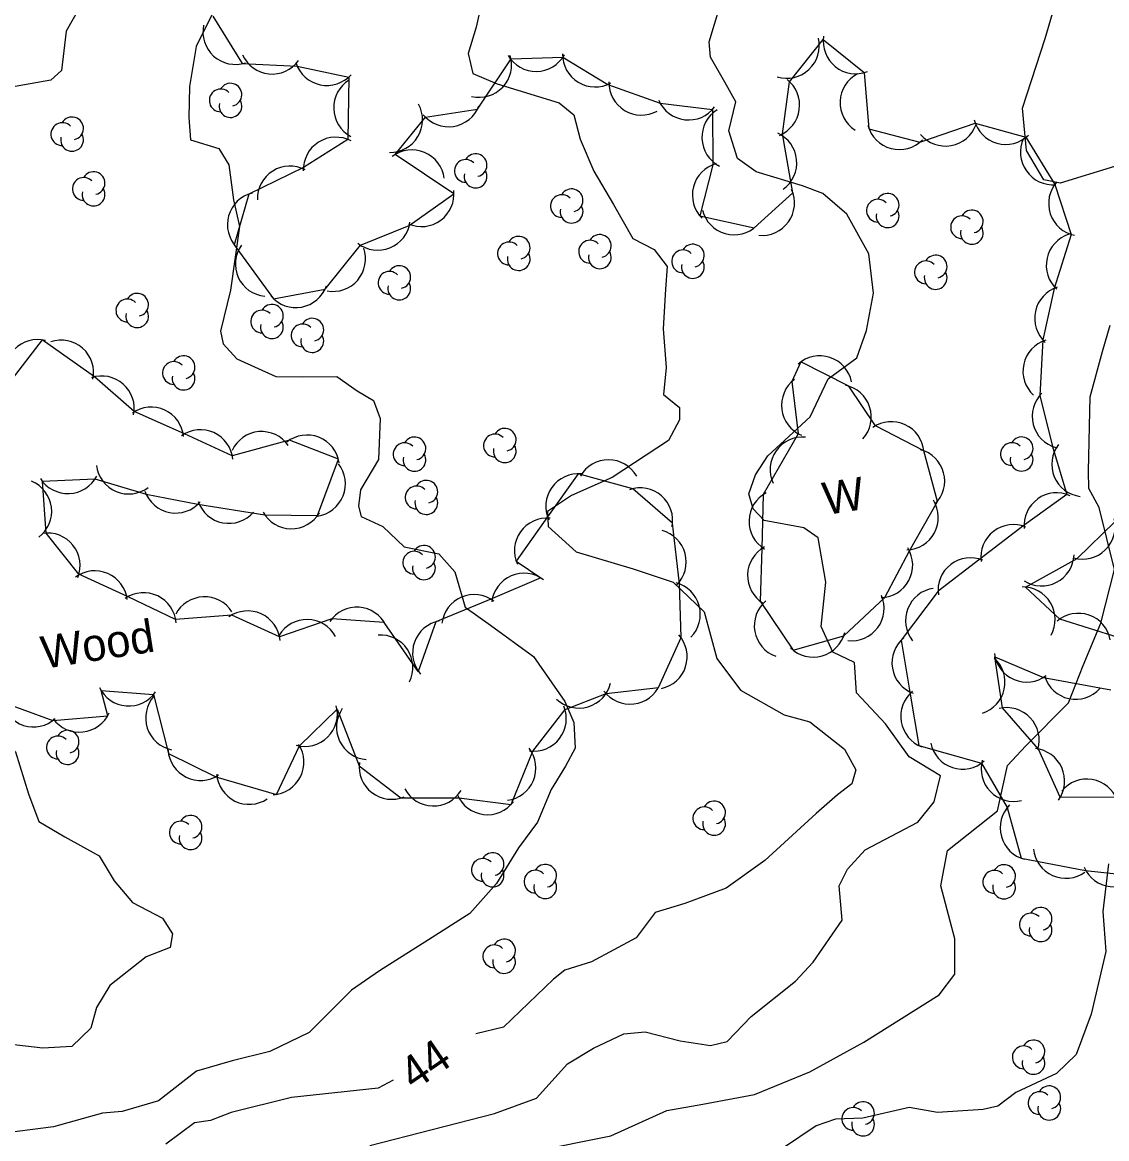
# Model space of a CAD drawing. Extents: x 646142 to 649934, y 5874075 to 5876351.
# Drawn here: x 647864.2 to 647964.2, y 5875254.4 to 5875357.4 of the extents above; entities that cross this region are included whole.
import ezdxf

# ---------------------------------------------------------------- set-up
doc = ezdxf.new("R2010")
doc.units = 0
for name, color, linetype in [('Niveau 1', 7, 'Continuous'), ('Niveau 2', 7, 'Continuous'), ('Niveau 44', 7, 'Continuous')]:
    doc.layers.add(name, color=color, linetype=linetype)

msp = doc.modelspace()

# ---------------------------------------------------------------- linework, layer by layer
at = {"layer": 'Niveau 1'}
for points in [[(647964.93, 5875344.09), (647959.89, 5875342.55), (647958.39, 5875342.84), (647956.8, 5875345.55), (647956.44, 5875349.45), (647958.52, 5875355.87), (647959.21, 5875358.19)], [(647941.8, 5875263.33), (647948.73, 5875267.71), (647950.19, 5875269.61), (647950.18, 5875272.87), (647948.89, 5875277.74), (647949.5, 5875281.01), (647954.13, 5875284.65), (647955.04, 5875288.85), (647956.74, 5875290.66), (647960.66, 5875294.61), (647962.04, 5875298.08), (647963.66, 5875301.96), (647964.9, 5875306.93), (647963.49, 5875312.63), (647962.54, 5875314.39), (647962.51, 5875315.97), (647962.68, 5875322.85), (647963.82, 5875327.02), (647964.51, 5875329.46)], [(647911.27, 5875253.26), (647918.47, 5875254.69), (647923.61, 5875257.03), (647926.94, 5875257.61), (647931.7, 5875258.5), (647931.7, 5875258.5), (647936.81, 5875260.61), (647941.8, 5875263.33)]]:
    msp.add_lwpolyline(points, dxfattribs=at)
at = {"layer": 'Niveau 2'}
for points in [[(647936.15, 5875342.29), (647931.87, 5875343.59), (647930.13, 5875344.81), (647929.33, 5875347.37), (647929.99, 5875350.03), (647928.98, 5875351.84), (647927.65, 5875354.17), (647927.52, 5875355.57), (647928.52, 5875358.82), (647929.84, 5875360.37), (647929.67, 5875362.26), (647929.05, 5875364.11), (647927.5, 5875368.23), (647926.46, 5875369.75), (647922.46, 5875370.96), (647921.07, 5875372.06), (647921.04, 5875374.25), (647922.09, 5875376.89), (647923.14, 5875382.13), (647923.48, 5875383.96), (647923.93, 5875387.11), (647924.03, 5875389.03)], [(647870.16, 5875360.01), (647868.23, 5875356.56), (647867.78, 5875352.92), (647866.8, 5875352.04), (647862.99, 5875351.36), (647859.42, 5875349.92), (647855.22, 5875347.91), (647851.37, 5875346.5), (647845.85, 5875345.53), (647841.76, 5875346.05), (647836.41, 5875346.89), (647831.02, 5875348.12), (647826.71, 5875350.42)], [(647906.7, 5875359.99), (647906.02, 5875356.94), (647905.29, 5875354.51), (647905.74, 5875352.64), (647907.96, 5875351.7), (647913.69, 5875349.94), (647915.03, 5875348.84), (647915.62, 5875346.6), (647916.9, 5875343.65), (647918.7, 5875340.58), (647920.5, 5875337.45), (647922.45, 5875336.42), (647923.66, 5875334.86), (647923.51, 5875332.77), (647923.28, 5875329.1), (647923.55, 5875325.53), (647923.33, 5875323.04), (647924.79, 5875321.85), (647924.78, 5875320.72), (647923.77, 5875318.82), (647918.57, 5875315.41), (647914.84, 5875313.73), (647912.62, 5875312.26), (647912.69, 5875310.87), (647915.26, 5875308.56), (647920.51, 5875306.98), (647924.22, 5875305.74), (647927.06, 5875303.01), (647928.23, 5875298.7), (647930.41, 5875295.79), (647934.43, 5875293.52), (647936.8, 5875292.87), (647940, 5875290.35), (647941.07, 5875288.44), (647940.68, 5875287.16), (647939.37, 5875286.13), (647937.39, 5875284.41), (647932.67, 5875280.1), (647929.09, 5875277.53), (647925.28, 5875276.13), (647922.55, 5875275.28), (647920.79, 5875272.96), (647916.67, 5875270.73), (647914.21, 5875269.97), (647913.16, 5875269.13), (647908.57, 5875264.72), (647905.99, 5875264.11)], [(647882.15, 5875359.05), (647880.22, 5875355.14), (647879.59, 5875351.44), (647879.53, 5875348.59), (647879.68, 5875346.55), (647882.31, 5875345.74), (647883.22, 5875344.22), (647883.64, 5875341.01), (647884.22, 5875338.55), (647883.36, 5875332.68), (647882.45, 5875328.9), (647882.71, 5875327.73), (647883.95, 5875326.35), (647887.55, 5875324.71), (647890.06, 5875324.69), (647893.19, 5875324.72), (647895.06, 5875323.39), (647896.55, 5875322.49), (647897.19, 5875320.83), (647897.02, 5875317.06), (647895.36, 5875314.25), (647895.18, 5875312.76), (647895.43, 5875311.81), (647897.43, 5875310.89), (647899.4, 5875309.01), (647902.58, 5875308.36), (647904.07, 5875306.71), (647905.01, 5875303.43), (647907.35, 5875301.8), (647911.33, 5875298.89), (647914.21, 5875294.74), (647915.04, 5875292.82), (647915.16, 5875290.44), (647914.26, 5875288.77), (647912.95, 5875286.62), (647911.69, 5875283.61), (647909.94, 5875281.25), (647907.91, 5875277.95), (647905.44, 5875275.19), (647901.64, 5875272.77), (647897.13, 5875269.9), (647894.53, 5875268.14), (647894.53, 5875268.14), (647890.62, 5875264.24), (647886.99, 5875262.46), (647883.52, 5875261.6), (647880.24, 5875260.65), (647876.74, 5875257.91), (647873.39, 5875256.95), (647871.58, 5875256.8), (647867.06, 5875255.52), (647861.76, 5875254.85)], [(647896.24, 5875253.81), (647907.73, 5875256.77), (647911.59, 5875258.18), (647914.46, 5875261.35), (647916.86, 5875262.78), (647919.67, 5875264.09), (647921.62, 5875264.29), (647924.84, 5875263.45), (647927.64, 5875263.02), (647929.18, 5875263.4), (647931.39, 5875265.71), (647935.48, 5875268.95), (647935.48, 5875268.95), (647937.13, 5875270.7), (647939.81, 5875274.57), (647939.52, 5875277.74), (647940.29, 5875279.28), (647941.92, 5875281.08), (647946.76, 5875283.61), (647948.27, 5875285.51), (647948.85, 5875287.88), (647945.99, 5875289.65), (647943.8, 5875292.68), (647941.12, 5875295.54), (647940.92, 5875298.33), (647938.92, 5875299.3), (647937.86, 5875301.66), (647938.28, 5875305.75), (647937.57, 5875309.83), (647936.25, 5875310.76), (647932.59, 5875311.45), (647931.59, 5875312.52), (647931.18, 5875313.88), (647931.81, 5875315.64), (647932.95, 5875317.39), (647936.84, 5875321), (647938.5, 5875324.49), (647941.14, 5875326.45), (647942.03, 5875328.96), (647942.68, 5875332.41), (647942.24, 5875336.01), (647940.22, 5875339.68), (647938.02, 5875341.59), (647936.15, 5875342.29)], [(647848.91, 5875301.73), (647852.61, 5875298.09), (647855.67, 5875295.28), (647858.26, 5875293.37), (647861.27, 5875292.29), (647863.55, 5875290.12), (647864.74, 5875286.22), (647865.7, 5875283.69), (647868.08, 5875282.27), (647871.26, 5875280.53), (647872.65, 5875278.22), (647874.35, 5875276.22), (647877.11, 5875274.78), (647878.03, 5875273.31), (647877.81, 5875272.05), (647875.59, 5875271.21), (647872.25, 5875268.56), (647871.03, 5875266.53), (647870.48, 5875264.63), (647868.73, 5875262.94), (647866.05, 5875262.77), (647862.88, 5875263.16), (647859.64, 5875261.2), (647857.67, 5875260.71)], [(647964.35, 5875279.78), (647963.83, 5875275.38), (647964.11, 5875271.69), (647962.77, 5875265.91), (647961.39, 5875262.19), (647959.58, 5875260.44), (647955.82, 5875258.7), (647954.14, 5875257.42), (647952.79, 5875257.13), (647948.58, 5875256.84), (647945.96, 5875257.31), (647941.69, 5875256.33), (647939.17, 5875256.24), (647937.39, 5875255.63), (647934.28, 5875253.54)], [(647898.37, 5875259.82), (647897, 5875259.08), (647888.99, 5875258.23), (647883.43, 5875256.86), (647881.54, 5875256.1), (647880.04, 5875255.89), (647877.41, 5875253.93)]]:
    msp.add_lwpolyline(points, dxfattribs=at)
at = {"layer": 'Niveau 44'}
for points in [[(647881.73, 5875357.93), (647884.45, 5875353.56), (647889.53, 5875353.33), (647894.28, 5875352.33), (647894.21, 5875346.56), (647890.1, 5875343.98), (647885.06, 5875341.52), (647883.72, 5875336.86), (647887.34, 5875331.89), (647892.11, 5875332.78), (647895.37, 5875336.82), (647899.87, 5875338.64), (647903.99, 5875341.56), (647898.55, 5875345.17), (647901.37, 5875348.62), (647906.16, 5875349.37), (647909.25, 5875354.02), (647914.02, 5875354.16), (647918.17, 5875351.64)], [(647918.17, 5875351.64), (647923.01, 5875349.91), (647927.83, 5875349.33), (647927.88, 5875344.24), (647926.67, 5875339.54), (647931.68, 5875338.42), (647935.25, 5875341.66), (647934.28, 5875347.08), (647934.94, 5875351.89), (647938.04, 5875355.78), (647941.82, 5875352.74), (647942.27, 5875347.56), (647946.96, 5875346.31), (647952.06, 5875348.08), (647956.74, 5875346.77), (647959.4, 5875342.42), (647960.93, 5875337.81), (647959.34, 5875332.83), (647958.31, 5875328.09), (647958.02, 5875322.96), (647959.21, 5875318.25), (647960.52, 5875313.84), (647956.58, 5875311), (647952.48, 5875307.88), (647948.64, 5875304.91), (647945.25, 5875300.41), (647946.04, 5875295.62), (647946.86, 5875290.69), (647952.65, 5875289.07), (647955.02, 5875284.97), (647956.32, 5875280.29), (647962.25, 5875279.17), (647967.07, 5875278.65)], [(647909.73, 5875307.7), (647911.99, 5875306.14), (647907.53, 5875304.23), (647902.32, 5875302.09), (647900.7, 5875297.52), (647897.56, 5875302.04), (647892.72, 5875302.38), (647887.9, 5875300.7), (647883.49, 5875302.72), (647878.31, 5875302.32), (647873.93, 5875304.41), (647869.39, 5875306.49), (647866.36, 5875310.28), (647866.02, 5875315.05), (647870.87, 5875315.27), (647875.6, 5875313.85), (647880.37, 5875312.93), (647886.54, 5875311.95), (647891.39, 5875311.89), (647893.33, 5875317.08), (647888.82, 5875318.85), (647883.54, 5875317.41), (647879.13, 5875319.43), (647874.48, 5875321.48), (647870.84, 5875324.69), (647866.01, 5875328.09), (647862.93, 5875324.11)], [(647935.14, 5875324.24), (647935.75, 5875319.43), (647932.52, 5875313.84), (647932.37, 5875308.84), (647932.24, 5875303.99), (647935.27, 5875299.49), (647939.94, 5875300.81), (647943.72, 5875304.34), (647946, 5875308.63), (647948.58, 5875313.18), (647947.33, 5875317.87), (647942.88, 5875320.18), (647940.4, 5875323.82), (647935.98, 5875326.06), (647935.14, 5875324.24)], [(647861.25, 5875295.08), (647866.98, 5875292.98), (647872.05, 5875293.43), (647871.43, 5875295.77), (647876.27, 5875295.38), (647877.66, 5875289.95), (647882.01, 5875287.81), (647887.63, 5875286.18), (647889.74, 5875290.65), (647893.2, 5875294.05), (647895.24, 5875288.8), (647899.09, 5875285.85), (647904.45, 5875285.85), (647909.27, 5875285.26), (647911.27, 5875290.17), (647914.23, 5875294.02), (647918.03, 5875295.47), (647922.85, 5875296.04), (647924.93, 5875300.64), (647924.78, 5875305.59), (647924.14, 5875311.18), (647920.48, 5875314.37), (647915.43, 5875315.74), (647912.62, 5875311.78), (647909.73, 5875307.7)], [(647965.34, 5875300.62), (647959.87, 5875302.34), (647956.71, 5875305.3), (647961.46, 5875307.92), (647964.95, 5875311.3)], [(647965.2, 5875285.91), (647959.91, 5875285.93), (647957.92, 5875290.36), (647954.58, 5875294.16), (647953.89, 5875298.86), (647958.36, 5875296.97), (647964.58, 5875295.82)]]:
    msp.add_lwpolyline(points, dxfattribs=at)
for centre, radius, start, end in [((647883.83, 5875356.49), 3, 167.9597, 287.9376), ((647934.68, 5875355.22), 3, 253.1962, 13.1742), ((647941.04, 5875355.63), 3, 171.1889, 291.1668), ((647887.22, 5875355.6), 3, 204.145, 324.1229), ((647906.3, 5875353.46), 3, 256.7837, 16.7616), ((647911.56, 5875355.85), 3, 210.784, 330.7619), ((647917.01, 5875354.41), 3, 178.7643, 298.7422), ((647892.27, 5875354.55), 3, 198.0893, 318.0672), ((647895.89, 5875349.5), 3, 121.7654, 241.7433), ((647932.87, 5875349.73), 3, 292.1463, 52.1243), ((647942.6, 5875349.96), 3, 117.4529, 237.4308), ((647882.47, 5875350.17), 1.05, 44.1154, 269.804), ((647883.37, 5875350.7), 1.05, 282.2692, 149.7263), ((647921.28, 5875351.82), 3, 178.7643, 298.7422), ((647883.37, 5875349.65), 1.05, 166.9369, 29.6212), ((647925.63, 5875351.37), 3, 203.1464, 323.1243), ((647898.09, 5875348.38), 3, 268.9079, 28.8859), ((647903.49, 5875350.74), 3, 218.968, 338.9459), ((647929.86, 5875346.77), 3, 122.3191, 242.2971), ((647867.86, 5875347.06), 1.05, 44.1154, 269.804), ((647868.76, 5875347.59), 1.05, 282.2692, 149.7263), ((647949.32, 5875348.96), 3, 220.206, 340.1839), ((647954.88, 5875349.12), 3, 194.3356, 314.3135), ((647868.76, 5875346.54), 1.05, 166.9369, 29.6212), ((647932.61, 5875344.42), 3, 305.5596, 65.5375), ((647945.07, 5875348.64), 3, 195.1267, 315.1047), ((647893.09, 5875343.78), 3, 62.1156, 182.0935), ((647959.24, 5875345.39), 3, 155.0786, 275.0565), ((647900.11, 5875342.61), 3, 7.2401, 127.2181), ((647905.98, 5875344.2), 1.05, 282.2692, 149.7263), ((647888.86, 5875341.12), 3, 62.1156, 182.0935), ((647905.08, 5875343.67), 1.05, 44.1154, 269.804), ((647928.98, 5875341.45), 3, 105.5849, 225.5629), ((647869.84, 5875342.01), 1.05, 44.1154, 269.804), ((647870.74, 5875342.54), 1.05, 282.2692, 149.7263), ((647905.98, 5875343.15), 1.05, 166.9369, 29.6212), ((647870.74, 5875341.49), 1.05, 166.9369, 29.6212), ((647900.99, 5875341.54), 3, 246.3315, 6.3095), ((647914.84, 5875340.96), 1.05, 282.2692, 149.7263), ((647932.4, 5875340.72), 3, 264.2455, 24.2234), ((647961.84, 5875340.67), 3, 138.425, 258.4029), ((647886.09, 5875338.71), 3, 104.0625, 224.0404), ((647913.94, 5875340.43), 1.05, 44.1154, 269.804), ((647943.09, 5875340.01), 1.05, 44.1154, 269.804), ((647943.99, 5875340.54), 1.05, 282.2692, 149.7263), ((647914.84, 5875339.91), 1.05, 166.9369, 29.6212), ((647929.82, 5875340.78), 3, 194.2278, 314.2057), ((647943.99, 5875339.49), 1.05, 166.9369, 29.6212), ((647951.75, 5875339.01), 1.05, 282.2692, 149.7263), ((647896.96, 5875339.36), 3, 232, 351.9779), ((647950.85, 5875338.48), 1.05, 44.1154, 269.804), ((647909.96, 5875336.59), 1.05, 282.2692, 149.7263), ((647917.44, 5875336.75), 1.05, 282.2692, 149.7263), ((647951.75, 5875337.96), 1.05, 166.9369, 29.6212), ((647961.62, 5875334.97), 3, 107.6818, 227.6597), ((647886.82, 5875335.1), 3, 144.5709, 264.5488), ((647909.06, 5875336.06), 1.05, 44.1154, 269.804), ((647916.54, 5875336.22), 1.05, 44.1154, 269.804), ((647926.02, 5875335.86), 1.05, 282.2692, 149.7263), ((647892.83, 5875335.56), 3, 259.4956, 19.4736), ((647909.96, 5875335.54), 1.05, 166.9369, 29.6212), ((647917.44, 5875335.7), 1.05, 166.9369, 29.6212), ((647925.12, 5875335.33), 1.05, 44.1154, 269.804), ((647948.42, 5875334.85), 1.05, 282.2692, 149.7263), ((647898.94, 5875333.88), 1.05, 282.2692, 149.7263), ((647926.02, 5875334.81), 1.05, 166.9369, 29.6212), ((647947.52, 5875334.32), 1.05, 44.1154, 269.804), ((647898.04, 5875333.35), 1.05, 44.1154, 269.804), ((647948.42, 5875333.8), 1.05, 166.9369, 29.6212), ((647889.4, 5875334.07), 3, 220.5437, 340.5216), ((647898.94, 5875332.83), 1.05, 166.9369, 29.6212), ((647960.55, 5875330.08), 3, 107.6818, 227.6597), ((647873.86, 5875330.8), 1.05, 44.1154, 269.804), ((647874.76, 5875331.33), 1.05, 282.2692, 149.7263), ((647874.76, 5875330.28), 1.05, 166.9369, 29.6212), ((647886.29, 5875329.78), 1.05, 44.1154, 269.804), ((647887.19, 5875330.31), 1.05, 282.2692, 149.7263), ((647887.19, 5875329.26), 1.05, 166.9369, 29.6212), ((647890.02, 5875328.5), 1.05, 44.1154, 269.804), ((647890.92, 5875329.03), 1.05, 282.2692, 149.7263), ((647890.92, 5875327.98), 1.05, 166.9369, 29.6212), ((647865.6, 5875325.12), 3, 76.2029, 196.1808), ((647867.75, 5875325.07), 3, 348.5708, 108.5488), ((647959.47, 5875325.2), 3, 107.5208, 227.4987), ((647879.05, 5875325.57), 1.05, 282.2692, 149.7263), ((647937.73, 5875323.62), 3, 11.7067, 131.6847), ((647878.15, 5875325.04), 1.05, 44.1154, 269.804), ((647871.5, 5875321.76), 3, 348.5708, 108.5488), ((647879.05, 5875324.52), 1.05, 166.9369, 29.6212), ((647937.2, 5875322.06), 3, 127.2484, 247.2263), ((647939.48, 5875320.97), 3, 318.1404, 78.1184), ((647960.32, 5875321.04), 3, 134.3065, 254.2844), ((647876.06, 5875318.89), 3, 5.4281, 125.406), ((647944.34, 5875317.55), 3, 5.0884, 125.0663), ((647880.6, 5875316.81), 3, 5.4281, 125.406), ((647886.25, 5875316.64), 3, 35.1207, 155.0987), ((647890.43, 5875316.32), 3, 8.5682, 128.5461), ((647900.34, 5875318.08), 1.05, 282.2692, 149.7263), ((647907.77, 5875318.35), 1.05, 44.1154, 269.804), ((647908.67, 5875318.88), 1.05, 282.2692, 149.7263), ((647936.15, 5875316.13), 3, 84.9879, 204.9658), ((647956.35, 5875318.09), 1.05, 282.2692, 149.7263), ((647899.44, 5875317.55), 1.05, 44.1154, 269.804), ((647908.67, 5875317.83), 1.05, 166.9369, 29.6212), ((647955.45, 5875317.56), 1.05, 44.1154, 269.804), ((647962.13, 5875316.63), 3, 142.8413, 262.8192), ((647900.34, 5875317.03), 1.05, 166.9369, 29.6212), ((647946.25, 5875315.07), 3, 314.9202, 74.8982), ((647956.35, 5875317.04), 1.05, 166.9369, 29.6212), ((647873.99, 5875316.88), 3, 186.9867, 306.9647), ((647890.97, 5875314.82), 3, 278.2515, 38.2294), ((647918.24, 5875314.03), 3, 29.9083, 149.8862), ((647863.88, 5875312.28), 3, 307.4611, 67.439), ((647868.37, 5875316.92), 3, 212.5883, 332.5662), ((647901.44, 5875314.09), 1.05, 282.2692, 149.7263), ((647915.46, 5875312.74), 3, 84.6872, 204.6652), ((647878.32, 5875315.12), 3, 199.0741, 319.0521), ((647900.54, 5875313.56), 1.05, 44.1154, 269.804), ((647921.16, 5875311.44), 3, 348.9883, 108.9662), ((647934.21, 5875311.36), 3, 118.3833, 238.3612), ((647959.58, 5875310.99), 3, 65.74, 185.718), ((647883.23, 5875314.17), 3, 199.0741, 319.0521), ((647901.44, 5875313.04), 1.05, 166.9369, 29.6212), ((647945.66, 5875311.72), 3, 271.8905, 31.8684), ((647888.99, 5875313.68), 3, 209.2965, 329.2744), ((647912.57, 5875308.66), 3, 84.6872, 204.6652), ((647955.59, 5875308.06), 3, 67.7463, 187.7242), ((647961.98, 5875310.88), 3, 253.983, 13.961), ((647866.5, 5875307.28), 3, 338.6777, 98.6557), ((647922.41, 5875307.61), 3, 315.1509, 75.1289), ((647901.22, 5875308.08), 1.05, 282.2692, 149.7263), ((647934.07, 5875306.36), 3, 118.3833, 238.3612), ((647943.3, 5875307.32), 3, 271.8905, 31.8684), ((647900.32, 5875307.55), 1.05, 44.1154, 269.804), ((647951.64, 5875305), 3, 67.7463, 187.7242), ((647958.19, 5875308.4), 3, 237.4808, 357.4588), ((647870.86, 5875303.8), 3, 6.6256, 126.6035), ((647901.22, 5875307.03), 1.05, 166.9369, 29.6212), ((647910.45, 5875303.57), 3, 53.1373, 173.1152), ((647875.37, 5875301.77), 3, 4.5681, 124.546), ((647923.71, 5875302.79), 3, 315.1509, 75.1289), ((647948.64, 5875302.21), 3, 98.4107, 218.3886), ((647956.44, 5875302.31), 3, 331.013, 90.991), ((647880.98, 5875301.4), 3, 32.5241, 152.502), ((647905.85, 5875301.6), 3, 53.1373, 173.1152), ((647934.69, 5875301.73), 3, 129.9827, 249.9607), ((647940.66, 5875303.34), 3, 263.4912, 23.4692), ((647884.96, 5875300.1), 3, 5.3711, 125.3491), ((647895.02, 5875300.45), 3, 26.0207, 145.9986), ((647961.58, 5875299.88), 3, 10.7775, 130.7554), ((647890.43, 5875299.3), 3, 28.9067, 148.8846), ((647903.17, 5875299.22), 3, 100.5186, 220.4966), ((647897.2, 5875297.88), 3, 333.9793, 93.9573), ((647922.5, 5875298.88), 3, 282.0719, 42.0498), ((647937.13, 5875301.84), 3, 225.7861, 345.7641), ((647947.39, 5875298.31), 3, 129.3838, 249.3617), ((647951.81, 5875296.52), 3, 287.9907, 47.9686), ((647956.81, 5875299.54), 3, 187.1631, 307.141), ((647961.34, 5875297.95), 3, 197.7099, 317.6878), ((647873.99, 5875297.33), 3, 205.4121, 325.39), ((647915.52, 5875297.14), 3, 226.2675, 346.2454), ((647920.23, 5875297.5), 3, 216.742, 336.72), ((647948.2, 5875293.37), 3, 129.3838, 249.3617), ((647865.21, 5875295.4), 3, 192.0096, 311.9875), ((647878.55, 5875293.24), 3, 138.3202, 258.2981), ((647869.45, 5875294.92), 3, 216.0218, 335.9998), ((647890.23, 5875293.6), 3, 254.5426, 14.5206), ((647896.15, 5875292.38), 3, 145.2678, 265.2457), ((647911.35, 5875293.17), 3, 262.4313, 22.4093), ((647954.97, 5875291.18), 3, 343.4513, 103.4292), ((647867.45, 5875290.51), 1.05, 44.1154, 269.804), ((647868.35, 5875291.04), 1.05, 282.2692, 149.7263), ((647868.35, 5875289.99), 1.05, 166.9369, 29.6212), ((647887.15, 5875289.15), 3, 273.216, 33.1939), ((647908.54, 5875288.61), 3, 277.4834, 37.4614), ((647950.91, 5875291.51), 3, 191.4856, 311.4636), ((647957.31, 5875287.42), 3, 324.1637, 84.1417), ((647880.61, 5875290.47), 3, 183.8931, 303.871), ((647955.61, 5875288.54), 3, 164.3379, 284.3158), ((647898.24, 5875288.73), 3, 172.6003, 292.5783), ((647885.1, 5875288.26), 3, 183.8931, 303.871), ((647962.37, 5875284.59), 3, 20.6783, 140.6562), ((647902.09, 5875288.12), 3, 208.3438, 328.3218), ((647907.07, 5875287.31), 3, 203.1123, 323.0903), ((647927.98, 5875284.51), 1.05, 282.2692, 149.7263), ((647957.37, 5875283.1), 3, 135.4856, 255.4636), ((647879.69, 5875283.19), 1.05, 282.2692, 149.7263), ((647927.08, 5875283.98), 1.05, 44.1154, 269.804), ((647878.79, 5875282.66), 1.05, 44.1154, 269.804), ((647927.98, 5875283.46), 1.05, 166.9369, 29.6212), ((647879.69, 5875282.14), 1.05, 166.9369, 29.6212), ((647960.43, 5875281.45), 3, 185.8519, 305.8298), ((647906.65, 5875279.22), 1.05, 44.1154, 269.804), ((647907.55, 5875279.75), 1.05, 282.2692, 149.7263), ((647907.55, 5875278.7), 1.05, 166.9369, 29.6212), ((647911.5, 5875278.14), 1.05, 44.1154, 269.804), ((647912.4, 5875278.67), 1.05, 282.2692, 149.7263), ((647953.83, 5875278.12), 1.05, 44.1154, 269.804), ((647954.73, 5875278.65), 1.05, 282.2692, 149.7263), ((647964.85, 5875280.67), 3, 203.8398, 323.8177), ((647912.4, 5875277.62), 1.05, 166.9369, 29.6212), ((647954.73, 5875277.6), 1.05, 166.9369, 29.6212), ((647957.2, 5875274.18), 1.05, 44.1154, 269.804), ((647958.1, 5875274.71), 1.05, 282.2692, 149.7263), ((647958.1, 5875273.66), 1.05, 166.9369, 29.6212), ((647908.61, 5875271.78), 1.05, 282.2692, 149.7263), ((647907.71, 5875271.25), 1.05, 44.1154, 269.804), ((647908.61, 5875270.73), 1.05, 166.9369, 29.6212), ((647957.44, 5875262.47), 1.05, 282.2692, 149.7263), ((647956.54, 5875261.94), 1.05, 44.1154, 269.804), ((647957.44, 5875261.42), 1.05, 166.9369, 29.6212), ((647958, 5875257.72), 1.05, 44.1154, 269.804), ((647958.9, 5875258.25), 1.05, 282.2692, 149.7263), ((647941.72, 5875256.79), 1.05, 282.2692, 149.7263), ((647958.9, 5875257.2), 1.05, 166.9369, 29.6212), ((647940.82, 5875256.26), 1.05, 44.1154, 269.804), ((647941.72, 5875255.74), 1.05, 166.9369, 29.6212)]:
    msp.add_arc(centre, radius, start, end, dxfattribs=at)

# ---------------------------------------------------------------- texts
at = {"layer": 'Niveau 2'}
msp.add_text('44', height=3, rotation=34.4647, dxfattribs=at).set_placement((647900.3, 5875258.81))
at = {"layer": 'Niveau 44'}
for s, p in [('W', (647938.26, 5875311.93)), ('Wood', (647866.17, 5875297.75))]:
    msp.add_text(s, height=3, rotation=8.9405, dxfattribs=at).set_placement(p)

doc.saveas('drawing.dxf')
